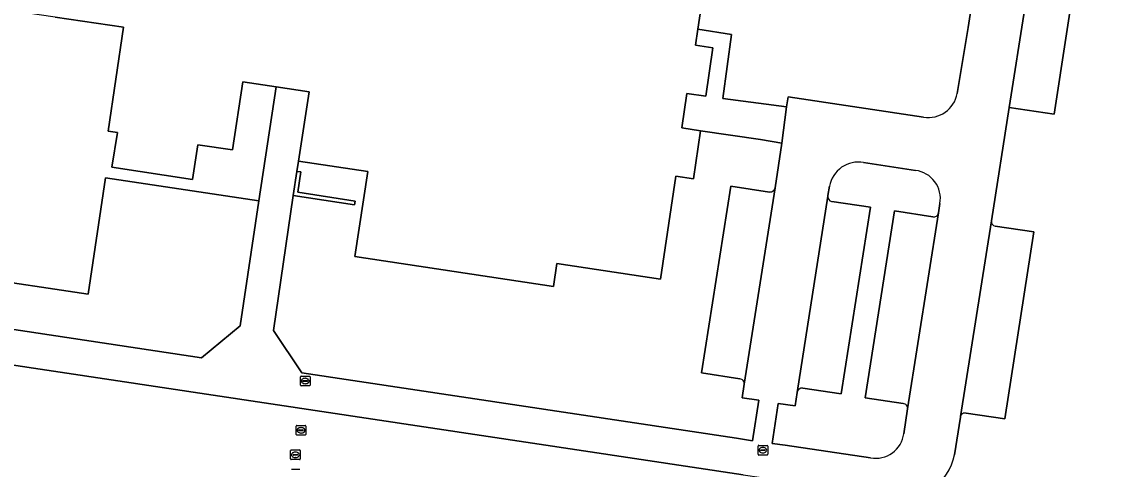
# Model space of a CAD drawing. Extents: x 156141 to 158132, y 385651 to 388333.
# Drawn here: x 156579.7 to 156692.3, y 385847 to 385893.1 of the extents above; entities that cross this region are included whole.
import ezdxf

# ---------------------------------------------------------------- set-up
doc = ezdxf.new("R2010")
doc.units = 0
for name, color, linetype in [('IMGEO_Grasland_overig', 7, 'Continuous'), ('IMGEO_Groenvoorziening', 7, 'Continuous'), ('IMGEO_Loofbos', 7, 'Continuous'), ('IMGEO_Muur', 7, 'Continuous'), ('IMGEO_Pand', 7, 'Continuous'), ('IMGEO_Parkeervlak_open', 7, 'Continuous'), ('IMGEO_Rijbaan_lokaal_open', 7, 'Continuous'), ('IMGEO_Rioolput', 7, 'Continuous'), ('IMGEO_Voetpad_open', 7, 'Continuous')]:
    doc.layers.add(name, color=color, linetype=linetype)

msp = doc.modelspace()

# ---------------------------------------------------------------- linework, layer by layer
at = {"layer": 'IMGEO_Grasland_overig'}
for points in [[(156677.19, 385892.5), (156679.28, 385905.83), (156682.6, 385926.92), (156672.01, 385928.53), (156672.01, 385928.47), (156671.82, 385927.23), (156677.92, 385926.34), (156675.26, 385908.15), (156669.07, 385909.1), (156667.89, 385909.28), (156667.73, 385908.23), (156675.04, 385907.14), (156674.11, 385900.94)], [(156662.48, 385893.98), (156654.01, 385895.27), (156655.18, 385903.04), (156651.09, 385903.67), (156649.37, 385892.33), (156652.83, 385891.8), (156651.95, 385885.19), (156658.48, 385884.33), (156658.68, 385885.37), (156672.61, 385883.26)], [(156676.07, 385885.71), (156677.19, 385892.5)], [(156657.32, 385876), (156658.01, 385880.6), (156655.8, 385880.96), (156649.64, 385881.87), (156648.9, 385876.91), (156647.1, 385877.2), (156645.5, 385866.59), (156634.83, 385868.19), (156634.48, 385865.82), (156614.01, 385868.91), (156615.35, 385877.66), (156608.23, 385878.75), (156608.06, 385877.68), (156608.46, 385877.62), (156608.14, 385875.53), (156614.06, 385874.62), (156614, 385874.23), (156607.68, 385875.19), (156605.66, 385861.28), (156608.57, 385856.92), (156653.35, 385850.19), (156654.99, 385849.93), (156655.65, 385854.12), (156653.93, 385854.36), (156654.14, 385855.75)], [(156671.78, 385877.78), (156666.43, 385878.59)], [(156653.7, 385856.31), (156649.75, 385856.92), (156652.77, 385876.17)], [(156652.77, 385876.17), (156656.74, 385875.55)], [(156662.93, 385876.16), (156662.76, 385875.18), (156662.75, 385875.14)], [(156663.15, 385874.59), (156667.13, 385873.98), (156664.11, 385854.75), (156660.16, 385855.34)], [(156670.52, 385853.76), (156666.61, 385854.35), (156669.61, 385873.62)], [(156669.61, 385873.62), (156673.56, 385873.01)], [(156674.14, 385873.4), (156674.3, 385874.38)], [(156659.58, 385854.91), (156659.37, 385853.54), (156657.63, 385853.77), (156657.01, 385849.64), (156658.36, 385849.46), (156667.15, 385848.17)], [(156670.57, 385850.65), (156670.97, 385853.2)]]:
    msp.add_lwpolyline(points, dxfattribs=at)
for centre, radius, start, end in [((156673.08, 385886.27), 3.05, 261.2352, 349.457), ((156665.89, 385875.63), 3.01, 79.5615, 169.9323), ((156671.43, 385874.89), 2.91, 349.8281, 83.0886), ((156656.78, 385876.11), 0.552, 266.6781, 348.7389), ((156663.24, 385875.08), 0.497, 173.3682, 258.6365), ((156673.67, 385873.48), 0.484, 257.1294, 349.7967), ((156653.64, 385855.81), 0.502, 352.4183, 83.6539), ((156660.09, 385854.83), 0.518, 81.9257, 170.5479), ((156670.48, 385853.27), 0.495, 352.1888, 85.5283), ((156667.69, 385851.02), 2.9, 259.3932, 352.7115)]:
    msp.add_arc(centre, radius, start, end, dxfattribs=at)
at = {"layer": 'IMGEO_Groenvoorziening'}
for points in [[(156551.57, 385871.23), (156551.56, 385871.15), (156551.37, 385869.75), (156550.74, 385865.71), (156572.96, 385862.27), (156598.24, 385858.47), (156602.23, 385861.78), (156604.15, 385874.63), (156588.33, 385877), (156586.56, 385865.03), (156574.62, 385866.8), (156578.68, 385894.24)], [(156654.04, 385846.43), (156572.44, 385858.66), (156532.31, 385864.68), (156531.4, 385859.83), (156531.09, 385856.74), (156531.67, 385850.55), (156533.98, 385845.64)]]:
    msp.add_lwpolyline(points, dxfattribs=at)
at = {"layer": 'IMGEO_Loofbos'}
for points in [[(156690.89, 385943.31), (156690.69, 385942.57), (156690.51, 385941.84), (156687.9, 385925.24), (156692.35, 385924.56), (156686.07, 385883.56), (156681.44, 385884.26), (156679.6, 385872.58)], [(156679.99, 385872.04), (156683.97, 385871.44), (156680.97, 385852.19), (156677, 385852.77)], [(156676.43, 385852.43), (156676.42, 385852.36), (156675.81, 385848.48)]]:
    msp.add_lwpolyline(points, dxfattribs=at)
for centre, radius, start, end in [((156680.06, 385872.51), 0.474, 171.895, 261.4332), ((156676.87, 385852.32), 0.459, 74.6532, 166.3486), ((156670.4, 385849.54), 5.51, 258.4166, 348.8661)]:
    msp.add_arc(centre, radius, start, end, dxfattribs=at)
at = {"layer": 'IMGEO_Muur'}
msp.add_lwpolyline([(156614.06, 385874.62), (156608.14, 385875.53), (156608.46, 385877.62), (156608.06, 385877.68), (156607.68, 385875.19), (156614, 385874.23)], close=True, dxfattribs=at)
at = {"layer": 'IMGEO_Pand'}
msp.add_lwpolyline([(156583.16, 385893.58), (156590.2, 385892.54), (156588.61, 385881.83), (156589.57, 385881.7), (156589, 385878.13), (156597.32, 385876.86), (156597.86, 385880.43), (156601.42, 385879.89), (156602.49, 385886.91), (156605.91, 385886.39), (156609.31, 385885.87), (156608.23, 385878.75), (156615.35, 385877.66), (156614.01, 385868.91), (156634.48, 385865.82), (156634.83, 385868.19), (156645.5, 385866.59), (156647.1, 385877.2), (156648.9, 385876.91), (156649.64, 385881.87), (156647.71, 385882.16), (156648.24, 385885.72), (156650.17, 385885.43), (156650.91, 385890.41), (156649.12, 385890.67), (156649.37, 385892.33), (156651.09, 385903.67)], dxfattribs=at)
at = {"layer": 'IMGEO_Parkeervlak_open'}
msp.add_lwpolyline([(156681.44, 385884.26), (156686.07, 385883.56), (156692.35, 385924.56), (156687.9, 385925.24)], close=True, dxfattribs=at)
for points in [[(156656.74, 385875.55), (156652.77, 385876.17), (156649.75, 385856.92), (156653.7, 385856.31)], [(156654.14, 385855.75), (156657.32, 385876)], [(156662.75, 385875.14), (156659.58, 385854.91)], [(156667.13, 385873.98), (156663.15, 385874.59)], [(156660.16, 385855.34), (156664.11, 385854.75), (156667.13, 385873.98)], [(156673.56, 385873.01), (156669.61, 385873.62), (156666.61, 385854.35), (156670.52, 385853.76)], [(156670.97, 385853.2), (156674.14, 385873.4)], [(156679.6, 385872.58), (156676.43, 385852.43)], [(156677, 385852.77), (156680.97, 385852.19), (156683.97, 385871.44)], [(156683.97, 385871.44), (156679.99, 385872.04)]]:
    msp.add_lwpolyline(points, dxfattribs=at)
for centre, radius, start, end in [((156656.78, 385876.11), 0.552, 266.6781, 348.7389), ((156663.24, 385875.08), 0.497, 173.3682, 258.6365), ((156673.67, 385873.48), 0.484, 257.1294, 349.7967), ((156680.06, 385872.51), 0.474, 171.895, 261.4332), ((156653.64, 385855.81), 0.502, 352.4183, 83.6539), ((156660.09, 385854.83), 0.518, 81.9257, 170.5479), ((156670.48, 385853.27), 0.495, 352.1888, 85.5283), ((156676.87, 385852.32), 0.459, 74.6532, 166.3486)]:
    msp.add_arc(centre, radius, start, end, dxfattribs=at)
at = {"layer": 'IMGEO_Rijbaan_lokaal_open'}
for points in [[(156684.96, 385946.12), (156685.1, 385945.29), (156685.18, 385944.44), (156685.23, 385943.58), (156682.79, 385928.11), (156682.6, 385926.92), (156679.28, 385905.83), (156677.19, 385892.5), (156676.07, 385885.71)], [(156675.81, 385848.48), (156676.42, 385852.36), (156676.43, 385852.43), (156679.6, 385872.58), (156681.44, 385884.26), (156687.9, 385925.24)], [(156672.61, 385883.26), (156658.68, 385885.37), (156658.48, 385884.33), (156658.01, 385880.6), (156657.32, 385876), (156654.14, 385855.75), (156653.93, 385854.36), (156655.65, 385854.12), (156654.99, 385849.93), (156653.35, 385850.19), (156608.57, 385856.92), (156605.66, 385861.28), (156607.68, 385875.19), (156608.06, 385877.68), (156608.23, 385878.75), (156609.31, 385885.87), (156605.91, 385886.39), (156604.15, 385874.63), (156602.23, 385861.78), (156598.24, 385858.47), (156572.96, 385862.27)], [(156666.43, 385878.59), (156671.78, 385877.78)], [(156657.63, 385853.77), (156659.37, 385853.54), (156659.58, 385854.91), (156662.75, 385875.14), (156662.76, 385875.18), (156662.93, 385876.16)], [(156674.3, 385874.38), (156674.14, 385873.4), (156670.97, 385853.2), (156670.57, 385850.65)], [(156515.73, 385867.17), (156529.02, 385865.18), (156532.31, 385864.68), (156572.44, 385858.66), (156654.04, 385846.43), (156655.9, 385846.15), (156669.29, 385844.14)], [(156667.15, 385848.17), (156658.36, 385849.46), (156657.01, 385849.64), (156657.63, 385853.77)]]:
    msp.add_lwpolyline(points, dxfattribs=at)
for centre, radius, start, end in [((156673.08, 385886.27), 3.05, 261.2352, 349.457), ((156665.89, 385875.63), 3.01, 79.5615, 169.9323), ((156671.43, 385874.89), 2.91, 349.8281, 83.0886), ((156667.69, 385851.02), 2.9, 259.3932, 352.7115), ((156670.4, 385849.54), 5.51, 258.4166, 348.8661)]:
    msp.add_arc(centre, radius, start, end, dxfattribs=at)
at = {"layer": 'IMGEO_Rioolput'}
for p, q in [((156608.42, 385855.65), (156608.42, 385856.51)), ((156608.5, 385856.58), (156609.35, 385856.58)), ((156609.42, 385856.51), (156609.42, 385855.65)), ((156609.35, 385855.58), (156608.5, 385855.58)), ((156608.68, 385856.07), (156608.68, 385856.09)), ((156608.72, 385856.12), (156609.12, 385856.12)), ((156609.12, 385856.04), (156608.72, 385856.04)), ((156608.91, 385856.36), (156608.93, 385856.36)), ((156608.93, 385855.8), (156608.91, 385855.8)), ((156609.16, 385856.09), (156609.16, 385856.07)), ((156607.98, 385850.58), (156607.98, 385851.43)), ((156608.05, 385851.5), (156608.91, 385851.5)), ((156608.24, 385851), (156608.24, 385851.01)), ((156608.28, 385851.05), (156608.68, 385851.05)), ((156608.68, 385850.96), (156608.28, 385850.96)), ((156608.47, 385851.28), (156608.49, 385851.28)), ((156608.72, 385851.01), (156608.72, 385851)), ((156608.98, 385851.43), (156608.98, 385850.58)), ((156608.91, 385850.5), (156608.05, 385850.5)), ((156608.49, 385850.72), (156608.46, 385850.72)), ((156607.41, 385848.05), (156607.41, 385848.91)), ((156607.48, 385848.98), (156608.33, 385848.98)), ((156607.9, 385848.76), (156607.92, 385848.76)), ((156608.41, 385848.91), (156608.41, 385848.05)), ((156655.56, 385848.53), (156655.56, 385849.38)), ((156655.64, 385849.45), (156656.49, 385849.45)), ((156655.82, 385848.95), (156655.82, 385848.96)), ((156656.26, 385848.91), (156655.86, 385848.91)), ((156655.87, 385849), (156656.26, 385849)), ((156656.05, 385849.23), (156656.08, 385849.23)), ((156656.07, 385848.67), (156656.05, 385848.67)), ((156656.31, 385848.96), (156656.31, 385848.95)), ((156656.56, 385849.38), (156656.56, 385848.53)), ((156608.33, 385847.98), (156607.48, 385847.98)), ((156607.67, 385848.47), (156607.67, 385848.49)), ((156607.71, 385848.52), (156608.11, 385848.52)), ((156608.1, 385848.44), (156607.71, 385848.44)), ((156607.92, 385848.2), (156607.89, 385848.2)), ((156608.15, 385848.49), (156608.15, 385848.47)), ((156656.49, 385848.45), (156655.64, 385848.45)), ((156607.51, 385847), (156608.36, 385847))]:
    msp.add_line(p, q, dxfattribs=at)
for points in [[(156608.42, 385855.65), (156608.42, 385856.51)], [(156608.5, 385856.58), (156609.35, 385856.58)], [(156609.42, 385856.51), (156609.42, 385855.65)], [(156609.35, 385855.58), (156608.5, 385855.58)], [(156607.98, 385850.58), (156607.98, 385851.43)], [(156608.05, 385851.5), (156608.91, 385851.5)], [(156608.98, 385851.43), (156608.98, 385850.58)], [(156608.91, 385850.5), (156608.05, 385850.5)], [(156607.41, 385848.05), (156607.41, 385848.91)], [(156607.48, 385848.98), (156608.33, 385848.98)], [(156608.41, 385848.91), (156608.41, 385848.05)], [(156655.56, 385848.53), (156655.56, 385849.38)], [(156655.64, 385849.45), (156656.49, 385849.45)], [(156656.56, 385849.38), (156656.56, 385848.53)], [(156608.33, 385847.98), (156607.48, 385847.98)], [(156656.49, 385848.45), (156655.64, 385848.45)], [(156607.51, 385847), (156608.36, 385847)]]:
    msp.add_lwpolyline(points, dxfattribs=at)
for centre, radius, start, end in [((156608.5, 385856.5), 0.0765, 91.552, 178.448), ((156608.5, 385856.5), 0.0765, 91.552, 178.448), ((156609.35, 385856.5), 0.0765, 1.552, 88.448), ((156609.35, 385856.5), 0.0765, 1.552, 88.448), ((156608.5, 385855.66), 0.0765, 181.552, 268.448), ((156608.5, 385855.66), 0.0765, 181.552, 268.448), ((156608.72, 385856.08), 0.0403, 85.8775, 175.7526), ((156608.72, 385856.07), 0.0366, 178.938, 274.7102), ((156609.13, 385856.08), 0.0386, 1.7309, 96.639), ((156609.12, 385856.08), 0.043, 264.8664, 352.4533), ((156609.35, 385855.66), 0.0765, 271.552, 358.448), ((156609.35, 385855.66), 0.0765, 271.552, 358.448), ((156608.06, 385851.43), 0.0765, 91.552, 178.448), ((156608.06, 385851.43), 0.0765, 91.552, 178.448), ((156608.28, 385851.01), 0.0403, 85.8775, 175.7526), ((156608.27, 385851), 0.0366, 178.938, 274.7102), ((156608.68, 385851.01), 0.0386, 1.7309, 96.639), ((156608.68, 385851), 0.043, 264.8664, 352.4533), ((156608.9, 385851.43), 0.0765, 1.552, 88.448), ((156608.9, 385851.43), 0.0765, 1.552, 88.448), ((156608.06, 385850.58), 0.0765, 181.552, 268.448), ((156608.06, 385850.58), 0.0765, 181.552, 268.448), ((156608.9, 385850.58), 0.0765, 271.552, 358.448), ((156608.9, 385850.58), 0.0765, 271.552, 358.448), ((156607.48, 385848.9), 0.0765, 91.552, 178.448), ((156607.48, 385848.9), 0.0765, 91.552, 178.448), ((156608.33, 385848.9), 0.0765, 1.552, 88.448), ((156608.33, 385848.9), 0.0765, 1.552, 88.448), ((156655.64, 385849.38), 0.0765, 91.552, 178.448), ((156655.64, 385849.38), 0.0765, 91.552, 178.448), ((156655.86, 385848.96), 0.0403, 85.8775, 175.7526), ((156655.86, 385848.95), 0.0366, 178.938, 274.7102), ((156656.27, 385848.96), 0.0386, 1.7309, 96.639), ((156656.26, 385848.95), 0.043, 264.8664, 352.4533), ((156656.49, 385849.38), 0.0765, 1.552, 88.448), ((156656.49, 385849.38), 0.0765, 1.552, 88.448), ((156607.48, 385848.06), 0.0765, 181.552, 268.448), ((156607.48, 385848.06), 0.0765, 181.552, 268.448), ((156607.71, 385848.48), 0.0403, 85.8775, 175.7526), ((156607.7, 385848.47), 0.0366, 178.938, 274.7102), ((156608.11, 385848.48), 0.043, 264.8664, 352.4533), ((156608.11, 385848.48), 0.0386, 1.7309, 96.639), ((156608.33, 385848.06), 0.0765, 271.552, 358.448), ((156608.33, 385848.06), 0.0765, 271.552, 358.448), ((156655.64, 385848.53), 0.0765, 181.552, 268.448), ((156655.64, 385848.53), 0.0765, 181.552, 268.448), ((156656.49, 385848.53), 0.0765, 271.552, 358.448), ((156656.49, 385848.53), 0.0765, 271.552, 358.448)]:
    msp.add_arc(centre, radius, start, end, dxfattribs=at)
for centre, major_axis, ratio, start_param, end_param in [((156608.91, 385856.08), (-0.387, 0.002), 0.722429, 4.712389, 7.853982), ((156608.93, 385856.08), (-0.39, 0.002), 0.717154, 1.570796, 4.712389), ((156608.47, 385851), (-0.387, 0.002), 0.722429, 4.712389, 7.853982), ((156608.49, 385851), (-0.39, 0.002), 0.717154, 1.570796, 4.712389), ((156607.89, 385848.48), (-0.387, 0.002), 0.722429, 4.712389, 7.853982), ((156607.92, 385848.48), (-0.39, 0.002), 0.717154, 1.570796, 4.712389), ((156656.05, 385848.95), (-0.387, 0.002), 0.722429, 4.712389, 7.853982), ((156656.07, 385848.95), (-0.39, 0.002), 0.717154, 1.570796, 4.712389)]:
    msp.add_ellipse(centre, major_axis=major_axis, ratio=ratio, start_param=start_param, end_param=end_param, dxfattribs=at)
at = {"layer": 'IMGEO_Voetpad_open'}
for points in [[(156589.57, 385881.7), (156588.61, 385881.83), (156590.2, 385892.54), (156583.16, 385893.58), (156578.68, 385894.24), (156574.62, 385866.8), (156586.56, 385865.03), (156588.33, 385877), (156604.15, 385874.63), (156605.91, 385886.39), (156602.49, 385886.91), (156601.42, 385879.89), (156597.86, 385880.43), (156597.32, 385876.86), (156589, 385878.13)], [(156658.48, 385884.33), (156651.95, 385885.19), (156652.83, 385891.8), (156649.37, 385892.33), (156649.12, 385890.67), (156650.91, 385890.41), (156650.17, 385885.43), (156648.24, 385885.72), (156647.71, 385882.16), (156649.64, 385881.87), (156655.8, 385880.96), (156658.01, 385880.6)]]:
    msp.add_lwpolyline(points, close=True, dxfattribs=at)

doc.saveas('drawing.dxf')
